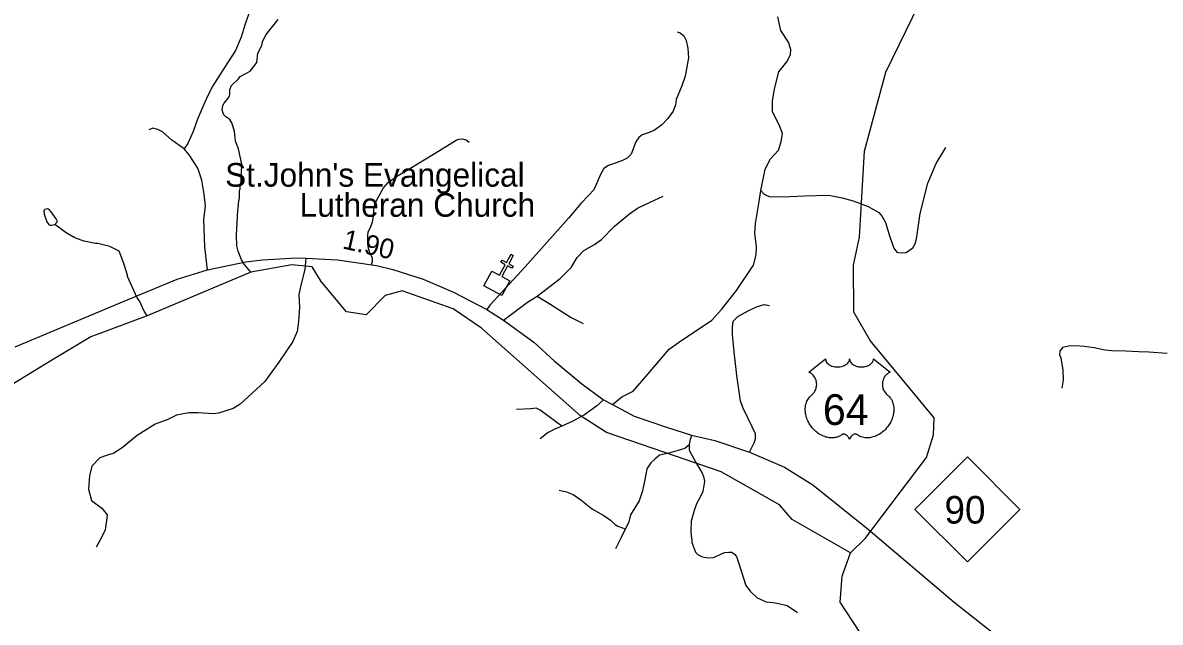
# Model space of a CAD drawing. Extents: x 1159738 to 1321356, y 736314 to 882035.
# Drawn here: x 1270073 to 1277290, y 795873 to 799677 of the extents above; entities that cross this region are included whole.
import ezdxf

# ---------------------------------------------------------------- set-up
doc = ezdxf.new("R2010")
doc.units = 0
for name, color, linetype in [('Exist Cultural Church CELL', 7, 'Continuous'), ('Exist Cultural Church Label', 7, 'Continuous'), ('Exist Hydrographic Creek Single Shore', 7, 'Continuous'), ('Exist Hydrographic Misc Water Feature', 7, 'Continuous'), ('Exist Road Non-System Type 51', 7, 'Continuous'), ('Exist Road Primary NC Shield CELL', 7, 'Continuous'), ('Exist Road Primary NC Shield Number Label', 7, 'Continuous'), ('Exist Road Primary US Attributed', 7, 'Continuous'), ('Exist Road Primary US Mileage Hundredths English Label', 7, 'Continuous'), ('Exist Road Primary US Shield CELL', 7, 'Continuous'), ('Exist Road Primary US Shield Number Label', 7, 'Continuous')]:
    doc.layers.add(name, color=color, linetype=linetype)

msp = doc.modelspace()

# ---------------------------------------------------------------- linework, layer by layer
at = {"layer": 'Exist Cultural Church CELL'}
msp.add_lwpolyline([(1273048.8, 798101.9), (1273098.9, 798075), (1273135.1, 798141.9), (1273107, 798157.2), (1273114.6, 798171.2), (1273142.7, 798156), (1273171.3, 798208.9), (1273185.4, 798201.3), (1273156.8, 798148.4), (1273185, 798133.2), (1273177.4, 798119.1), (1273149.2, 798134.3), (1273113, 798067.3), (1273163.7, 798039.8), (1273113.1, 797946.2), (1272998.2, 798008.3)], close=True, dxfattribs=at)
at = {"layer": 'Exist Hydrographic Creek Single Shore'}
for points in [[(1275325.1, 796314.5), (1275419.1, 796404.6), (1275807.2, 796918.8), (1275852.1, 797062.3), (1275855.2, 797170.5), (1275450.1, 797661.2), (1275346.1, 797840.6), (1275345.1, 798139.3), (1275383.2, 798315.8), (1275413.1, 798863.4), (1275550.2, 799362.9), (1275761.2, 799798.5)], [(1275325.1, 796314.5), (1274955.1, 796525.5), (1274874.1, 796619.1), (1274504.1, 796826.8), (1273776.2, 797077.7), (1273612.1, 797182.8), (1272984.1, 797740.3), (1272804.1, 797862.1), (1272481.2, 797976.8), (1272372.1, 797946.2), (1272252.1, 797823.9), (1272128.1, 797842.8), (1271966.9, 798035.6), (1271910.3, 798128.6), (1271781, 798140.7), (1271521.4, 798095.1), (1270863.3, 797817), (1270506.1, 797685), (1270252.1, 797532.5), (1269939.9, 797341.7)], [(1275711.1, 795364.7), (1275549.1, 795558.4), (1275259.2, 796000.8), (1275272.1, 796164.6), (1275325.1, 796314.5)]]:
    msp.add_lwpolyline(points, dxfattribs=at)
at = {"layer": 'Exist Hydrographic Misc Water Feature'}
for points in [[(1271521.4, 798095.1), (1271479.3, 798145.5), (1271462, 798172.1), (1271439.8, 798228.8), (1271432.7, 798261), (1271428.8, 798329.1), (1271437.4, 798487.3), (1271439.9, 798496.8), (1271443.5, 798548.7), (1271448, 798564.6), (1271449.4, 798612.6), (1271453.7, 798620.4), (1271455, 798660.4), (1271459.2, 798668.2), (1271462.6, 798780.1), (1271441.5, 798876.8), (1271423, 798925.4), (1271416.9, 798989.6), (1271400.5, 799042.1), (1271387.2, 799064.5), (1271361.7, 799081.4), (1271350.1, 799093.7), (1271338.9, 799120.1), (1271341.9, 799152), (1271350.4, 799167.7), (1271377.4, 799198.9), (1271385.8, 799214.6), (1271388, 799222.5), (1271387, 799254.6), (1271397.8, 799278.3), (1271443.1, 799320.9), (1271453.5, 799336.5), (1271516.6, 799370.5), (1271558.3, 799425.2), (1271564.2, 799485.1), (1271589.6, 799532.3), (1271594.3, 799556.2), (1271605.1, 799579.8), (1271617.8, 799603.4), (1271694.7, 799697)], [(1270276.9, 798397.8), (1270295, 798416.7), (1270285.5, 798433), (1270254.8, 798478), (1270239.3, 798494.4), (1270229.4, 798496.8), (1270213.3, 798493.3), (1270207, 798485.5), (1270208.4, 798463.4), (1270226.9, 798414.8), (1270236.3, 798398.5), (1270244.2, 798392.3), (1270256.2, 798391.9), (1270276.9, 798397.8)], [(1270863.3, 797817), (1270843.8, 797847.4), (1270813.9, 797912.4), (1270800.4, 797932.8), (1270738.5, 798066.8), (1270738.7, 798074.8), (1270714.2, 798150.7), (1270685.4, 798228.4), (1270626.3, 798258.3), (1270550.8, 798276.7), (1270534.8, 798277.1), (1270463.2, 798291.4), (1270407.8, 798311.2), (1270402, 798317.3), (1270396, 798317.5), (1270348.8, 798345), (1270276.9, 798397.8)]]:
    msp.add_lwpolyline(points, dxfattribs=at)
at = {"layer": 'Exist Road Non-System Type 51'}
for points in [[(1271609.8, 799992.7), (1271583, 799909.3), (1271562.4, 799852.7), (1271535, 799790.8), (1271505.8, 799730.7), (1271481.8, 799662), (1271459.5, 799586.5), (1271423.4, 799500.6), (1271371.9, 799423.3), (1271323.9, 799346), (1271279.3, 799277.3), (1271248.4, 799215.5), (1271220.9, 799155.4), (1271181.6, 799065.3), (1271154.2, 798986.3), (1271119.8, 798910.7), (1271096.7, 798877.6)], [(1273816.1, 797254.8), (1273873.4, 797303.2), (1273946.1, 797339.6), (1274027.9, 797435.1), (1274175.6, 797605.6), (1274234.7, 797648.8), (1274446, 797789.8), (1274507.3, 797858), (1274602.8, 797978.5), (1274709.1, 798138.9), (1274727.3, 798204.9), (1274729.6, 798254.9), (1274718.2, 798341.3), (1274722.8, 798402.7), (1274745.5, 798543.7), (1274756.3, 798613.2), (1274783.6, 798747.3), (1274817.7, 798813.3), (1274867.7, 798867.8), (1274885.9, 798922.4), (1274892.7, 798974.7), (1274872.2, 799029.3), (1274831.3, 799111.1), (1274831.3, 799180.8), (1274842.7, 799258.2), (1274869.9, 799365), (1274922.2, 799428.7), (1274944.9, 799474.2), (1274947.2, 799508.3), (1274931.3, 799553.8), (1274883.6, 799628.8), (1274863.2, 799714.2)], [(1274224.8, 799618.8), (1274243.6, 799614.1), (1274268.5, 799593.8), (1274282.5, 799564.2), (1274293.5, 799514.2), (1274296.6, 799454.9), (1274276.3, 799339.4), (1274256, 799277), (1274218.6, 799191.1), (1274215.5, 799156.8), (1274199.9, 799116.2), (1274167.1, 799069.3), (1274125, 799027.2), (1274081.6, 798995.1), (1274047.3, 798981), (1274003.6, 798967), (1273981.7, 798948.2), (1273963, 798921.7), (1273933.4, 798843.7), (1273908.4, 798818.7), (1273878.8, 798803.1), (1273838.2, 798789), (1273789.9, 798771.8), (1273760.4, 798753.5), (1273738.6, 798714.5), (1273696.5, 798617.7), (1273660.6, 798578.7), (1273615.4, 798531.9), (1273535.8, 798436.6), (1273261.5, 798128.6), (1273040, 797888.2), (1273018.2, 797857)], [(1271096.7, 798877.6), (1271020.1, 798932.3), (1270959.9, 798984.3), (1270929.8, 799000.8), (1270899.7, 799009), (1270872.4, 798998)], [(1272285.8, 798141.5), (1272292.7, 798163.9), (1272292.7, 798183.6), (1272274.6, 798220.5), (1272267.8, 798245.4), (1272261.8, 798275.5), (1272261.8, 798326.2), (1272266, 798348.5), (1272278.9, 798381.1), (1272293.5, 798412.9), (1272297.8, 798447.2), (1272300.4, 798491.9), (1272306.4, 798521.1), (1272320.1, 798552.9), (1272361.2, 798629.5), (1272391.3, 798663), (1272445.3, 798701.7), (1272518.3, 798747.2), (1272689, 798850.2), (1272824.3, 798933), (1272839.8, 798939), (1272862.9, 798939.9), (1272887, 798934.7), (1272905.8, 798919.3)], [(1271244.8, 798109.5), (1271228, 798256.2), (1271222.5, 798431.4), (1271233.5, 798513.5), (1271224.5, 798588.7), (1271208.9, 798677.8), (1271184.2, 798754.4), (1271129.5, 798839.3), (1271096.7, 798877.6)], [(1274756.3, 798613.2), (1274772.1, 798594.9), (1274785.8, 798586.3), (1274808.1, 798574.2), (1274894, 798572.5), (1275033, 798579.4), (1275110.2, 798581.1), (1275187.4, 798582.8), (1275271.5, 798567.4), (1275341.9, 798546.8), (1275438, 798512.4), (1275504.9, 798472.9), (1275525.5, 798447.2), (1275547.8, 798409.4), (1275575.3, 798318.3), (1275601, 798247.9), (1275618.2, 798222.2), (1275645.7, 798217), (1275678.3, 798220.5), (1275721.2, 798249.6), (1275738.3, 798278.8), (1275745.2, 798318.3), (1275767.5, 798466), (1275815.6, 798658.4), (1275868.8, 798783.8), (1275930.6, 798885.1)], [(1273336.8, 797941.4), (1273483.8, 798054.9), (1273553.7, 798123.3), (1273591.7, 798188.7), (1273632.7, 798231.2), (1273701, 798269.2), (1273745.1, 798302.7), (1273828.6, 798386.2), (1273922.7, 798465.3), (1273972.9, 798500.2), (1274054.9, 798538.2), (1274136.7, 798577.2)], [(1271868.6, 798183), (1271863.1, 798111.8), (1271838.5, 798013.2), (1271824.8, 797953), (1271830.3, 797870.9), (1271822, 797780.6), (1271813.8, 797717.6), (1271786.5, 797654.6), (1271698.9, 797523.2), (1271608.7, 797400.1), (1271529.3, 797326.1), (1271452.7, 797257.7), (1271409, 797230.3), (1271316, 797200.2), (1271283.1, 797194.7), (1271187.4, 797203), (1271127.2, 797203), (1271047.9, 797186.5), (1270993.2, 797159.2), (1270913.8, 797129.1), (1270799, 797057.9), (1270703.9, 796979.6), (1270651.9, 796946.7), (1270605.4, 796930.3), (1270561.6, 796916.6), (1270512.4, 796864.6), (1270496, 796801.7), (1270490.5, 796716.8), (1270509.6, 796645.6), (1270575.3, 796596.3), (1270608.1, 796555.3), (1270605.4, 796519.7), (1270597.2, 796459.5), (1270572.6, 796410.2), (1270539.7, 796350)], [(1273122.6, 797790.9), (1273276, 797903.4), (1273336.8, 797941.4)], [(1273336.8, 797941.4), (1273424.8, 797889.7), (1273553.9, 797807.6), (1273628.4, 797769.6)], [(1274684.3, 796953.4), (1274713.9, 797011.1), (1274723.3, 797037.7), (1274721.7, 797068.9), (1274701.4, 797112.6), (1274643.7, 797231.2), (1274628.1, 797275), (1274604.7, 797438.9), (1274586, 797589.3), (1274576.7, 797698.6), (1274576.7, 797745.4), (1274581.3, 797782.9), (1274609.4, 797814.1), (1274676.5, 797848.4), (1274729.5, 797875), (1274777.9, 797889), (1274810.7, 797882.8)], [(1277334.9, 797577.6), (1277218.1, 797587.5), (1277152.2, 797589.1), (1277071.6, 797592.4), (1276981.1, 797595.7), (1276938.3, 797600.6), (1276870.8, 797613.8), (1276808.3, 797622), (1276755.7, 797627), (1276709.6, 797625.3), (1276670.1, 797617.1), (1276653.6, 797594), (1276650.3, 797572.6), (1276660.2, 797549.6), (1276671.7, 797475.5), (1276675, 797409.6), (1276665.2, 797358.6)], [(1273759, 797284.4), (1273713.3, 797245.2), (1273636.8, 797189.5), (1273558.6, 797146.1), (1273494.3, 797118.2)], [(1273494.3, 797118.2), (1273412.7, 797177.4), (1273357, 797219.1), (1273331, 797231.3), (1273296.2, 797227.8), (1273205.9, 797222.6)], [(1273494.3, 797118.2), (1273449.1, 797097.4), (1273407.4, 797076.5), (1273357, 797036.5)], [(1274315.8, 797059.4), (1274304.8, 797024.4), (1274300.8, 796999.4)], [(1274300.8, 796999.4), (1274274.1, 796974.7), (1274232.4, 796962.5), (1274171.5, 796946.9), (1274114.2, 796933), (1274084.7, 796908.6), (1274058.6, 796884.3), (1274032.5, 796846), (1274022.1, 796788.7), (1274004.7, 796706.9), (1273983.9, 796642.6), (1273930, 796553.9), (1273917.9, 796510.4), (1273869.2, 796411.3), (1273834.4, 796340)], [(1274300.8, 796999.4), (1274301.2, 796965.6), (1274344.6, 796887.4), (1274369, 796843.9), (1274384.6, 796819.6), (1274391.5, 796797), (1274398.5, 796769.2), (1274397.6, 796753.4), (1274388.1, 796703.1), (1274370.7, 796666.6), (1274348.7, 796623.9), (1274332.7, 796581.9), (1274313.7, 796514.5), (1274312.7, 796455.5), (1274313.7, 796418.5), (1274317.7, 796396.5), (1274318.4, 796378.4), (1274328.3, 796351.4), (1274341.5, 796317.1), (1274357.2, 796302.5), (1274378.9, 796290.1), (1274396.9, 796285.5), (1274426.8, 796282.9), (1274454.9, 796284.2), (1274525.5, 796316.1), (1274553.5, 796318.1), (1274572.5, 796317.1), (1274588.5, 796305.1), (1274601.5, 796290.1), (1274615.5, 796252.1), (1274660.8, 796106.3), (1274688.6, 796069.8), (1274733.7, 796028.1), (1274789.3, 796002), (1274850.2, 795996.8), (1274923.1, 795979.4), (1274989.2, 795935.9)], [(1273476.2, 796712.2), (1273524.2, 796700.2), (1273565.4, 796684.7), (1273615.2, 796650.4), (1273687.3, 796590.3), (1273759.3, 796550.8), (1273802.2, 796521.6), (1273831.4, 796494.1), (1273848.6, 796482.1), (1273894.9, 796466.6)]]:
    msp.add_lwpolyline(points, dxfattribs=at)
at = {"layer": 'Exist Road Primary NC Shield CELL'}
msp.add_lwpolyline([(1275734.2, 796588.9), (1276067.2, 796921.9), (1276400.2, 796588.9), (1276067.2, 796255.9)], close=True, dxfattribs=at)
at = {"layer": 'Exist Road Primary US Attributed'}
msp.add_lwpolyline([(1270025.7, 797620.8), (1270691.4, 797901.1), (1271052.8, 798050.6), (1271244.8, 798109.5), (1271487.9, 798159.5), (1271594.2, 798172), (1271813.1, 798185.9), (1271868.6, 798183), (1272071.3, 798173.6), (1272316.9, 798136.4), (1272421.4, 798111.4), (1272613.3, 798050.6), (1272807.2, 797968.6), (1273018.2, 797857), (1273122.6, 797790.9), (1273315.5, 797651.1), (1273445.6, 797532.3), (1273620, 797386.5), (1273759, 797284.4), (1273816.1, 797254.8), (1273952.6, 797181.6), (1274151, 797112.8), (1274315.8, 797059.4), (1274464.3, 797026.8), (1274684.3, 796953.4), (1274906.6, 796858), (1275085.2, 796744.9), (1275438.6, 796461.3), (1275982.7, 796001.3), (1276274.8, 795769.4)], dxfattribs=at)
at = {"layer": 'Exist Road Primary US Shield CELL'}
msp.add_lwpolyline([(1275167, 797543.9), (1275167.3, 797539.5), (1275168.3, 797534.3), (1275169.1, 797531.6), (1275171.6, 797526.4), (1275175.6, 797520.3), (1275181.2, 797514.4), (1275187.6, 797509.1), (1275191.8, 797506.4), (1275199.1, 797502.5), (1275207.3, 797499), (1275216.5, 797496.4), (1275225.8, 797494.5), (1275236.1, 797493.4), (1275246.2, 797493.2), (1275257.1, 797494), (1275269.1, 797496.3), (1275274.7, 797497.8), (1275280.9, 797499.9), (1275286.7, 797502.3), (1275293, 797505.7), (1275298.1, 797509), (1275302.1, 797511.8), (1275307.8, 797517.2), (1275312.3, 797522.8), (1275314.1, 797526), (1275315.8, 797529), (1275318, 797535.4), (1275318.6, 797538.2), (1275319.1, 797544.1), (1275319.4, 797539.2), (1275319.9, 797536.1), (1275320.8, 797533.1), (1275322, 797529.9), (1275324.3, 797525.3), (1275326.8, 797521.6), (1275331.5, 797516), (1275334.5, 797513.2), (1275337.2, 797511), (1275344.4, 797506.1), (1275352.8, 797501.8), (1275357, 797500), (1275361.2, 797498.5), (1275366.6, 797496.8), (1275372.2, 797495.5), (1275377.7, 797494.6), (1275383.4, 797493.8), (1275389.2, 797493.3), (1275393.9, 797493.2), (1275399.7, 797493.3), (1275405, 797493.6), (1275410.4, 797494.2), (1275416.5, 797495.2), (1275421.3, 797496.3), (1275427.7, 797498), (1275433.5, 797500), (1275438.6, 797502.2), (1275445.2, 797505.7), (1275450.5, 797509), (1275454.4, 797512.2), (1275459, 797516.4), (1275463.4, 797521.5), (1275466, 797525.2), (1275467.8, 797529.1), (1275469.5, 797533.1), (1275470.5, 797537.3), (1275471.1, 797541), (1275471.2, 797544.2), (1275577.4, 797459.5), (1275574.9, 797458.6), (1275569.2, 797455.8), (1275564.6, 797453.1), (1275557.3, 797447.9), (1275554.1, 797445.1), (1275551, 797442.1), (1275548.1, 797439), (1275545.6, 797436), (1275542.5, 797431.8), (1275539.7, 797427.5), (1275537, 797422.8), (1275535, 797418.7), (1275531.8, 797410.2), (1275530.2, 797404.8), (1275529.2, 797400.2), (1275527.9, 797390.7), (1275527.6, 797386.2), (1275527.6, 797381.7), (1275527.9, 797377), (1275528.3, 797372.5), (1275529.1, 797367.8), (1275529.9, 797363.6), (1275531.2, 797358.6), (1275533.1, 797352.6), (1275535.4, 797346.9), (1275540.3, 797337.7), (1275546.5, 797328.3), (1275551, 797323), (1275555.4, 797318.5), (1275561.9, 797313), (1275565.5, 797309.8), (1275569.6, 797305.7), (1275576.2, 797298), (1275578.9, 797294.4), (1275581.6, 797290.3), (1275584.2, 797286.1), (1275586.7, 797281.6), (1275588.7, 797277.6), (1275592.4, 797268.5), (1275595.1, 797259.6), (1275596.4, 797255), (1275598.4, 797244.6), (1275599.1, 797239.4), (1275599.9, 797229.2), (1275600, 797216.9), (1275599, 797205.3), (1275596.8, 797191.6), (1275595, 797183.5), (1275592.2, 797174), (1275589.5, 797165.8), (1275584.7, 797153.6), (1275580.4, 797144.8), (1275574.8, 797134.5), (1275570.9, 797128.3), (1275566.5, 797121.7), (1275560.9, 797114), (1275554.4, 797105.8), (1275546.5, 797097.2), (1275540.2, 797090.9), (1275531.9, 797083.5), (1275526.9, 797079.3), (1275519.7, 797073.9), (1275509.9, 797067.4), (1275500.3, 797061.8), (1275492, 797057.6), (1275484.8, 797054.5), (1275475.4, 797050.9), (1275459.7, 797046.6), (1275453.9, 797045.4), (1275447.2, 797044.4), (1275440.8, 797043.7), (1275434.7, 797043.4), (1275426.4, 797043.4), (1275418.2, 797044), (1275410.4, 797045.1), (1275402.3, 797046.8), (1275393.8, 797049.3), (1275386.1, 797052.3), (1275378.3, 797056.2), (1275365.2, 797064.5), (1275361.4, 797066.5), (1275359.3, 797067), (1275354.2, 797067.3), (1275349.4, 797066.3), (1275344.5, 797064.3), (1275341.6, 797062.8), (1275337.6, 797060.2), (1275334.6, 797057.8), (1275331, 797054.4), (1275328.5, 797051.5), (1275326.6, 797049.2), (1275322.9, 797043.4), (1275321.5, 797040.6), (1275320.2, 797037), (1275318.9, 797031.8), (1275317.3, 797038.4), (1275315.3, 797042.8), (1275313.1, 797046.6), (1275310.7, 797049.9), (1275307, 797054.2), (1275303.7, 797057.4), (1275299.7, 797060.6), (1275295.4, 797063.2), (1275292, 797065), (1275288.8, 797066.2), (1275285, 797067.1), (1275281.9, 797067.4), (1275279.3, 797067.3), (1275275.8, 797066.5), (1275271, 797063), (1275266.4, 797059.9), (1275261.4, 797056.8), (1275255.5, 797053.7), (1275251.2, 797051.7), (1275246.1, 797049.6), (1275240, 797047.6), (1275233.5, 797045.9), (1275226.8, 797044.6), (1275220.9, 797043.7), (1275214.6, 797043.1), (1275208.8, 797042.9), (1275202.9, 797043), (1275197.3, 797043.4), (1275190.8, 797044), (1275182.8, 797045.2), (1275176.1, 797046.7), (1275169.1, 797048.6), (1275161.9, 797050.8), (1275154.2, 797053.8), (1275144.5, 797058), (1275137.8, 797061.4), (1275127.2, 797067.5), (1275114.8, 797076.1), (1275105.4, 797083.7), (1275098.5, 797090), (1275088.4, 797100.3), (1275082.5, 797107), (1275073.1, 797119), (1275067.2, 797127.8), (1275063.3, 797134.2), (1275057.7, 797144.5), (1275054.6, 797150.9), (1275050.5, 797160.4), (1275047.4, 797169), (1275044.7, 797177.1), (1275043.3, 797182.3), (1275041.3, 797191.4), (1275040.1, 797197.9), (1275038.9, 797206.8), (1275038.2, 797216.1), (1275038.1, 797224.7), (1275038.3, 797231.9), (1275039.2, 797240.2), (1275040.6, 797249.1), (1275042.3, 797256.7), (1275043.8, 797262.2), (1275046.1, 797268.8), (1275049, 797276.2), (1275052.6, 797283.2), (1275055.9, 797289), (1275060.1, 797295.3), (1275064.3, 797300.6), (1275069.7, 797306.6), (1275075.3, 797312), (1275080.5, 797316.2), (1275086.7, 797322.2), (1275089.9, 797325.8), (1275093.7, 797330.9), (1275096.8, 797335.6), (1275099.3, 797339.8), (1275102.5, 797346.1), (1275104.4, 797350.7), (1275106.9, 797357.9), (1275108.1, 797362.9), (1275109.4, 797369.4), (1275110.2, 797375.4), (1275110.5, 797383), (1275110.3, 797389.3), (1275109.5, 797396.7), (1275108.1, 797403.7), (1275106.4, 797409.9), (1275103.8, 797416.9), (1275101.4, 797422), (1275097.3, 797429), (1275092.8, 797435.5), (1275088.1, 797440.8), (1275083.4, 797445.5), (1275078.9, 797449), (1275074.6, 797452.1), (1275069.2, 797455.3), (1275064, 797457.9), (1275060.7, 797459.2)], close=True, dxfattribs=at)

# ---------------------------------------------------------------- texts
at = {"layer": 'Exist Cultural Church Label'}
for s, p in [("St.John's Evangelical", (1271357.4, 798637.2)), ('Lutheran Church', (1271830.1, 798446.2))]:
    msp.add_text(s, height=150, dxfattribs=at).set_placement(p)
at = {"layer": 'Exist Road Primary NC Shield Number Label'}
msp.add_text('90', height=175, dxfattribs=at).set_placement((1275921.3, 796499.2))
at = {"layer": 'Exist Road Primary US Mileage Hundredths English Label'}
msp.add_text('1.90', height=125, rotation=347.16777, dxfattribs=at).set_placement((1272096, 798246.5))
at = {"layer": 'Exist Road Primary US Shield Number Label'}
msp.add_text('64', height=195, dxfattribs=at).set_placement((1275149.9, 797125.1))

doc.saveas('drawing.dxf')
